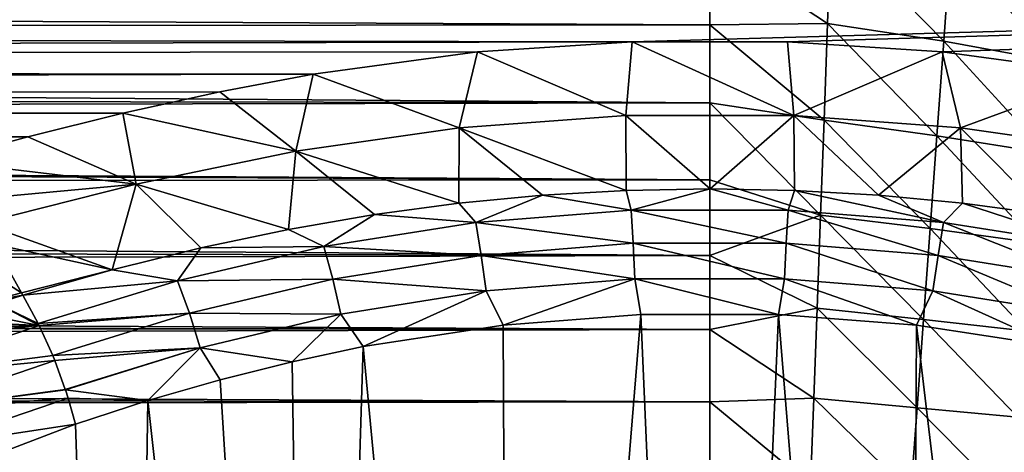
# Model space of a CAD drawing. Header units: millimetres. Extents: x -139 to 106, y -8 to 139.
# Tile 425 of 459: x 71.48 to 78.64, y 58.14 to 61.28. Entities that reach past the tile are written whole.
import ezdxf

# ---------------------------------------------------------------- set-up
doc = ezdxf.new("R2010")
doc.units = ezdxf.units.MM
doc.header["$LTSCALE"] = 53.842063
for name, color, linetype in [('12', 7, 'CONTINUOUS'), ('13', 7, 'CONTINUOUS'), ('14', 7, 'CONTINUOUS'), ('15', 7, 'CONTINUOUS'), ('21', 7, 'CONTINUOUS'), ('27', 7, 'CONTINUOUS'), ('4', 7, 'CONTINUOUS'), ('78', 7, 'CONTINUOUS')]:
    doc.layers.add(name, color=color, linetype=linetype)

msp = doc.modelspace()

# ---------------------------------------------------------------- linework, layer by layer
at = {"layer": '12', "color": 8, "linetype": 'CONTINUOUS'}
for points in [[(74.8094, 61.0478, 13.2118), (75.8899, 60.5848, 12.7474), (75.9342, 61.1218, 13.2954), (74.8094, 61.0478, 13.2118)], [(75.8899, 60.5848, 12.7474), (77.1108, 60.5848, 12.7473), (75.9342, 61.1218, 13.2954), (75.8899, 60.5848, 12.7474)], [(75.9342, 61.1218, 13.2954), (77.1108, 60.5848, 12.7473), (77.0664, 61.1218, 13.2954), (75.9342, 61.1218, 13.2954)], [(77.0664, 61.1218, 13.2954), (77.1108, 60.5848, 12.7473), (78.1912, 61.0478, 13.2117), (77.0664, 61.1218, 13.2954)], [(73.6138, 60.8857, 13.0252), (74.6773, 60.4973, 12.6408), (74.8094, 61.0478, 13.2118), (73.6138, 60.8857, 13.0252)], [(74.6773, 60.4973, 12.6408), (75.8899, 60.5848, 12.7474), (74.8094, 61.0478, 13.2118), (74.6773, 60.4973, 12.6408)], [(77.1108, 60.5848, 12.7473), (78.3234, 60.4972, 12.6407), (78.1912, 61.0478, 13.2117), (77.1108, 60.5848, 12.7473)], [(78.1912, 61.0478, 13.2117), (78.3234, 60.4972, 12.6407), (79.3869, 60.8856, 13.0251), (78.1912, 61.0478, 13.2117)], [(72.9354, 60.7584, 12.8754), (73.4874, 60.3257, 12.43), (73.6138, 60.8857, 13.0252), (72.9354, 60.7584, 12.8754)], [(73.4874, 60.3257, 12.43), (74.6773, 60.4973, 12.6408), (73.6138, 60.8857, 13.0252), (73.4874, 60.3257, 12.43)], [(78.3234, 60.4972, 12.6407), (79.5131, 60.3256, 12.4299), (79.3869, 60.8856, 13.0251), (78.3234, 60.4972, 12.6407)], [(72.2309, 60.603, 12.6884), (73.4874, 60.3257, 12.43), (72.9354, 60.7584, 12.8754), (72.2309, 60.603, 12.6884)], [(71.5394, 60.4307, 12.4756), (72.3271, 60.0874, 12.1276), (72.2309, 60.603, 12.6884), (71.5394, 60.4307, 12.4756)], [(72.3271, 60.0874, 12.1276), (73.4874, 60.3257, 12.43), (72.2309, 60.603, 12.6884), (72.3271, 60.0874, 12.1276)], [(75.8899, 60.5848, 12.7474), (74.6773, 60.4973, 12.6408), (75.8924, 60.041, 12.2895), (75.8899, 60.5848, 12.7474)], [(77.1108, 60.5848, 12.7473), (75.8899, 60.5848, 12.7474), (76.5037, 60.0524, 12.3036), (77.1108, 60.5848, 12.7473)], [(76.5037, 60.0524, 12.3036), (75.8899, 60.5848, 12.7474), (75.8924, 60.041, 12.2895), (76.5037, 60.0524, 12.3036)], [(77.1163, 60.041, 12.2894), (77.1108, 60.5848, 12.7473), (76.5037, 60.0524, 12.3036), (77.1163, 60.041, 12.2894)], [(78.3234, 60.4972, 12.6407), (77.1108, 60.5848, 12.7473), (77.7279, 60.0062, 12.2464), (78.3234, 60.4972, 12.6407)], [(77.7279, 60.0062, 12.2464), (77.1108, 60.5848, 12.7473), (77.1163, 60.041, 12.2894), (77.7279, 60.0062, 12.2464)], [(74.6773, 60.4973, 12.6408), (73.4874, 60.3257, 12.43), (74.6737, 59.9485, 12.1754), (74.6773, 60.4973, 12.6408)], [(75.2826, 60.0065, 12.247), (74.6773, 60.4973, 12.6408), (74.6737, 59.9485, 12.1754), (75.2826, 60.0065, 12.247)], [(75.8924, 60.041, 12.2895), (74.6773, 60.4973, 12.6408), (75.2826, 60.0065, 12.247), (75.8924, 60.041, 12.2895)], [(78.3375, 59.9479, 12.1744), (78.3234, 60.4972, 12.6407), (77.7279, 60.0062, 12.2464), (78.3375, 59.9479, 12.1744)], [(79.5131, 60.3256, 12.4299), (78.3234, 60.4972, 12.6407), (78.9507, 59.8653, 12.0718), (79.5131, 60.3256, 12.4299)], [(78.9507, 59.8653, 12.0718), (78.3234, 60.4972, 12.6407), (78.3375, 59.9479, 12.1744), (78.9507, 59.8653, 12.0718)], [(70.8963, 60.2573, 12.255), (72.3271, 60.0874, 12.1276), (71.5394, 60.4307, 12.4756), (70.8963, 60.2573, 12.255)], [(73.4874, 60.3257, 12.43), (72.3271, 60.0874, 12.1276), (73.4352, 59.758, 11.9375), (73.4874, 60.3257, 12.43)], [(74.0601, 59.866, 12.0731), (73.4874, 60.3257, 12.43), (73.4352, 59.758, 11.9375), (74.0601, 59.866, 12.0731)], [(74.6737, 59.9485, 12.1754), (73.4874, 60.3257, 12.43), (74.0601, 59.866, 12.0731), (74.6737, 59.9485, 12.1754)], [(71.0938, 59.9719, 11.9201), (72.3271, 60.0874, 12.1276), (70.8963, 60.2573, 12.255), (71.0938, 59.9719, 11.9201)], [(71.2012, 59.8032, 11.7486), (72.3271, 60.0874, 12.1276), (71.0938, 59.9719, 11.9201), (71.2012, 59.8032, 11.7486)], [(72.3271, 60.0874, 12.1276), (71.2012, 59.8032, 11.7486), (72.1524, 59.4636, 11.5569), (72.3271, 60.0874, 12.1276)], [(72.7981, 59.6237, 11.766), (72.3271, 60.0874, 12.1276), (72.1524, 59.4636, 11.5569), (72.7981, 59.6237, 11.766)], [(73.4352, 59.758, 11.9375), (72.3271, 60.0874, 12.1276), (72.7981, 59.6237, 11.766), (73.4352, 59.758, 11.9375)], [(71.2012, 59.8032, 11.7486), (71.2936, 59.6504, 11.6071), (72.1524, 59.4636, 11.5569), (71.2012, 59.8032, 11.7486)], [(71.2936, 59.6504, 11.6071), (71.4923, 59.2968, 11.3217), (72.1524, 59.4636, 11.5569), (71.2936, 59.6504, 11.6071)], [(71.4923, 59.2968, 11.3217), (71.5018, 59.279, 11.3087), (72.1524, 59.4636, 11.5569), (71.4923, 59.2968, 11.3217)]]:
    msp.add_3dface(points, dxfattribs=at)
at = {"layer": '13', "color": 8, "linetype": 'CONTINUOUS'}
for points in [[(75.8924, 60.041, 12.2895), (75.2826, 60.0065, 12.247), (75.9285, 59.8981, 12.1945), (75.8924, 60.041, 12.2895)], [(76.5037, 60.0524, 12.3036), (75.8924, 60.041, 12.2895), (75.9285, 59.8981, 12.1945), (76.5037, 60.0524, 12.3036)], [(77.0696, 59.8983, 12.1947), (76.5037, 60.0524, 12.3036), (75.9285, 59.8981, 12.1945), (77.0696, 59.8983, 12.1947)], [(77.1163, 60.041, 12.2894), (76.5037, 60.0524, 12.3036), (77.0696, 59.8983, 12.1947), (77.1163, 60.041, 12.2894)], [(78.2011, 59.8081, 12.0891), (77.1163, 60.041, 12.2894), (77.0696, 59.8983, 12.1947), (78.2011, 59.8081, 12.0891)], [(77.7279, 60.0062, 12.2464), (77.1163, 60.041, 12.2894), (78.2011, 59.8081, 12.0891), (77.7279, 60.0062, 12.2464)], [(75.2826, 60.0065, 12.247), (74.6737, 59.9485, 12.1754), (74.7969, 59.8081, 12.0889), (75.2826, 60.0065, 12.247)], [(75.9285, 59.8981, 12.1945), (75.2826, 60.0065, 12.247), (74.7969, 59.8081, 12.0889), (75.9285, 59.8981, 12.1945)], [(78.3375, 59.9479, 12.1744), (77.7279, 60.0062, 12.2464), (78.2011, 59.8081, 12.0891), (78.3375, 59.9479, 12.1744)], [(74.6737, 59.9485, 12.1754), (74.0601, 59.866, 12.0731), (74.7969, 59.8081, 12.0889), (74.6737, 59.9485, 12.1754)], [(75.9285, 59.8981, 12.1945), (74.7969, 59.8081, 12.0889), (75.9424, 59.6564, 12.0801), (75.9285, 59.8981, 12.1945)], [(77.0696, 59.8983, 12.1947), (75.9285, 59.8981, 12.1945), (77.0557, 59.6566, 12.0803), (77.0696, 59.8983, 12.1947)], [(75.9285, 59.8981, 12.1945), (75.9424, 59.6564, 12.0801), (77.0557, 59.6566, 12.0803), (75.9285, 59.8981, 12.1945)], [(77.0696, 59.8983, 12.1947), (77.0557, 59.6566, 12.0803), (78.1603, 59.5676, 11.9786), (77.0696, 59.8983, 12.1947)], [(78.2011, 59.8081, 12.0891), (77.0696, 59.8983, 12.1947), (78.1603, 59.5676, 11.9786), (78.2011, 59.8081, 12.0891)], [(79.3066, 59.6335, 11.8817), (78.3375, 59.9479, 12.1744), (78.2011, 59.8081, 12.0891), (79.3066, 59.6335, 11.8817)], [(78.9507, 59.8653, 12.0718), (78.3375, 59.9479, 12.1744), (79.3066, 59.6335, 11.8817), (78.9507, 59.8653, 12.0718)], [(74.0601, 59.866, 12.0731), (73.4352, 59.758, 11.9375), (73.692, 59.6331, 11.8814), (74.0601, 59.866, 12.0731)], [(74.7969, 59.8081, 12.0889), (74.0601, 59.866, 12.0731), (73.692, 59.6331, 11.8814), (74.7969, 59.8081, 12.0889)], [(73.4352, 59.758, 11.9375), (72.7981, 59.6237, 11.766), (73.692, 59.6331, 11.8814), (73.4352, 59.758, 11.9375)], [(74.7969, 59.8081, 12.0889), (73.692, 59.6331, 11.8814), (74.8377, 59.5676, 11.9784), (74.7969, 59.8081, 12.0889)], [(74.7969, 59.8081, 12.0889), (74.8377, 59.5676, 11.9784), (75.9424, 59.6564, 12.0801), (74.7969, 59.8081, 12.0889)], [(78.2011, 59.8081, 12.0891), (78.1603, 59.5676, 11.9786), (79.2409, 59.3952, 11.7787), (78.2011, 59.8081, 12.0891)], [(79.3066, 59.6335, 11.8817), (78.2011, 59.8081, 12.0891), (79.2409, 59.3952, 11.7787), (79.3066, 59.6335, 11.8817)], [(72.7981, 59.6237, 11.766), (72.1524, 59.4636, 11.5569), (72.6279, 59.3837, 11.579), (72.7981, 59.6237, 11.766)], [(73.692, 59.6331, 11.8814), (72.7981, 59.6237, 11.766), (72.6279, 59.3837, 11.579), (73.692, 59.6331, 11.8814)], [(73.692, 59.6331, 11.8814), (72.6279, 59.3837, 11.579), (73.7577, 59.3948, 11.7783), (73.692, 59.6331, 11.8814)], [(73.692, 59.6331, 11.8814), (73.7577, 59.3948, 11.7783), (74.8377, 59.5676, 11.9784), (73.692, 59.6331, 11.8814)], [(74.8377, 59.5676, 11.9784), (75.9549, 59.3981, 12.0105), (75.9424, 59.6564, 12.0801), (74.8377, 59.5676, 11.9784)], [(75.9424, 59.6564, 12.0801), (77.0433, 59.3983, 12.0107), (77.0557, 59.6566, 12.0803), (75.9424, 59.6564, 12.0801)], [(75.9549, 59.3981, 12.0105), (77.0433, 59.3983, 12.0107), (75.9424, 59.6564, 12.0801), (75.9549, 59.3981, 12.0105)], [(77.0433, 59.3983, 12.0107), (78.1237, 59.3107, 11.9128), (77.0557, 59.6566, 12.0803), (77.0433, 59.3983, 12.0107)], [(77.0557, 59.6566, 12.0803), (78.1237, 59.3107, 11.9128), (78.1603, 59.5676, 11.9786), (77.0557, 59.6566, 12.0803)], [(73.7577, 59.3948, 11.7783), (74.8743, 59.3107, 11.9126), (74.8377, 59.5676, 11.9784), (73.7577, 59.3948, 11.7783)], [(74.8743, 59.3107, 11.9126), (75.9549, 59.3981, 12.0105), (74.8377, 59.5676, 11.9784), (74.8743, 59.3107, 11.9126)], [(78.1237, 59.3107, 11.9128), (79.1823, 59.1406, 11.7201), (78.1603, 59.5676, 11.9786), (78.1237, 59.3107, 11.9128)], [(78.1603, 59.5676, 11.9786), (79.1823, 59.1406, 11.7201), (79.2409, 59.3952, 11.7787), (78.1603, 59.5676, 11.9786)], [(72.1524, 59.4636, 11.5569), (71.5018, 59.279, 11.3087), (72.6279, 59.3837, 11.579), (72.1524, 59.4636, 11.5569)], [(72.6279, 59.3837, 11.579), (71.5018, 59.279, 11.3087), (71.6147, 59.073, 11.1898), (72.6279, 59.3837, 11.579)], [(72.6279, 59.3837, 11.579), (71.6147, 59.073, 11.1898), (72.7152, 59.1482, 11.4862), (72.6279, 59.3837, 11.579)], [(72.6279, 59.3837, 11.579), (72.7152, 59.1482, 11.4862), (73.7577, 59.3948, 11.7783), (72.6279, 59.3837, 11.579)], [(72.7152, 59.1482, 11.4862), (73.8163, 59.1402, 11.7197), (73.7577, 59.3948, 11.7783), (72.7152, 59.1482, 11.4862)], [(73.8163, 59.1402, 11.7197), (74.8743, 59.3107, 11.9126), (73.7577, 59.3948, 11.7783), (73.8163, 59.1402, 11.7197)], [(74.8743, 59.3107, 11.9126), (74.9959, 59.0612, 11.9054), (75.9549, 59.3981, 12.0105), (74.8743, 59.3107, 11.9126)], [(74.9959, 59.0612, 11.9054), (75.9977, 59.1379, 11.9895), (75.9549, 59.3981, 12.0105), (74.9959, 59.0612, 11.9054)], [(75.9549, 59.3981, 12.0105), (76.9991, 59.1381, 11.9896), (77.0433, 59.3983, 12.0107), (75.9549, 59.3981, 12.0105)], [(75.9977, 59.1379, 11.9895), (76.9991, 59.1381, 11.9896), (75.9549, 59.3981, 12.0105), (75.9977, 59.1379, 11.9895)], [(76.9991, 59.1381, 11.9896), (78.004, 59.061, 11.9054), (77.0433, 59.3983, 12.0107), (76.9991, 59.1381, 11.9896)], [(77.0433, 59.3983, 12.0107), (78.004, 59.061, 11.9054), (78.1237, 59.3107, 11.9128), (77.0433, 59.3983, 12.0107)], [(73.8163, 59.1402, 11.7197), (73.9791, 58.9048, 11.7322), (74.8743, 59.3107, 11.9126), (73.8163, 59.1402, 11.7197)], [(73.9791, 58.9048, 11.7322), (74.9959, 59.0612, 11.9054), (74.8743, 59.3107, 11.9126), (73.9791, 58.9048, 11.7322)], [(78.004, 59.061, 11.9054), (79.0168, 58.9056, 11.7331), (78.1237, 59.3107, 11.9128), (78.004, 59.061, 11.9054)], [(78.1237, 59.3107, 11.9128), (79.0168, 58.9056, 11.7331), (79.1823, 59.1406, 11.7201), (78.1237, 59.3107, 11.9128)], [(72.7152, 59.1482, 11.4862), (71.6147, 59.073, 11.1898), (71.6223, 59.0576, 11.1829), (72.7152, 59.1482, 11.4862)], [(71.7198, 58.8403, 11.1091), (72.7152, 59.1482, 11.4862), (71.6223, 59.0576, 11.1829), (71.7198, 58.8403, 11.1091)], [(71.7198, 58.8403, 11.1091), (72.7925, 58.8965, 11.4373), (72.7152, 59.1482, 11.4862), (71.7198, 58.8403, 11.1091)], [(72.7925, 58.8965, 11.4373), (73.8163, 59.1402, 11.7197), (72.7152, 59.1482, 11.4862), (72.7925, 58.8965, 11.4373)], [(72.7925, 58.8965, 11.4373), (73.4613, 58.7952, 11.6089), (73.8163, 59.1402, 11.7197), (72.7925, 58.8965, 11.4373)], [(73.4613, 58.7952, 11.6089), (73.9791, 58.9048, 11.7322), (73.8163, 59.1402, 11.7197), (73.4613, 58.7952, 11.6089)], [(71.7346, 58.8036, 11.1006), (72.7925, 58.8965, 11.4373), (71.7198, 58.8403, 11.1091), (71.7346, 58.8036, 11.1006)], [(71.8109, 58.5943, 11.0717), (72.7925, 58.8965, 11.4373), (71.7346, 58.8036, 11.1006), (71.8109, 58.5943, 11.0717)], [(71.8118, 58.5917, 11.0715), (72.7925, 58.8965, 11.4373), (71.8109, 58.5943, 11.0717), (71.8118, 58.5917, 11.0715)], [(71.8118, 58.5917, 11.0715), (72.4131, 58.5121, 11.2826), (72.7925, 58.8965, 11.4373), (71.8118, 58.5917, 11.0715)], [(72.4131, 58.5121, 11.2826), (72.9386, 58.6641, 11.4594), (72.7925, 58.8965, 11.4373), (72.4131, 58.5121, 11.2826)], [(72.9386, 58.6641, 11.4594), (73.4613, 58.7952, 11.6089), (72.7925, 58.8965, 11.4373), (72.9386, 58.6641, 11.4594)], [(71.8318, 58.5298, 11.0691), (72.4131, 58.5121, 11.2826), (71.8118, 58.5917, 11.0715), (71.8318, 58.5298, 11.0691)], [(71.8866, 58.34, 11.0777), (72.4131, 58.5121, 11.2826), (71.8318, 58.5298, 11.0691), (71.8866, 58.34, 11.0777)]]:
    msp.add_3dface(points, dxfattribs=at)
at = {"layer": '14', "color": 8, "linetype": 'CONTINUOUS'}
for points in [[(71.6147, 59.073, 11.1898), (71.5018, 59.279, 11.3087), (71.3104, 59.2197, 11.2274), (71.6147, 59.073, 11.1898)], [(71.1188, 59.1577, 11.1424), (71.6223, 59.0576, 11.1829), (71.3104, 59.2197, 11.2274), (71.1188, 59.1577, 11.1424)], [(71.6223, 59.0576, 11.1829), (71.6147, 59.073, 11.1898), (71.3104, 59.2197, 11.2274), (71.6223, 59.0576, 11.1829)], [(70.7355, 59.0266, 10.9606), (71.6223, 59.0576, 11.1829), (70.9271, 59.0934, 11.0535), (70.7355, 59.0266, 10.9606)], [(70.9271, 59.0934, 11.0535), (71.6223, 59.0576, 11.1829), (71.1188, 59.1577, 11.1424), (70.9271, 59.0934, 11.0535)], [(71.7198, 58.8403, 11.1091), (71.6223, 59.0576, 11.1829), (70.5375, 58.6888, 10.6702), (71.7198, 58.8403, 11.1091)], [(70.5375, 58.6888, 10.6702), (71.6223, 59.0576, 11.1829), (70.5441, 58.9575, 10.8637), (70.5375, 58.6888, 10.6702)], [(70.5441, 58.9575, 10.8637), (71.6223, 59.0576, 11.1829), (70.7355, 59.0266, 10.9606), (70.5441, 58.9575, 10.8637)], [(71.7346, 58.8036, 11.1006), (71.7198, 58.8403, 11.1091), (70.5375, 58.6888, 10.6702), (71.7346, 58.8036, 11.1006)], [(71.7346, 58.8036, 11.1006), (70.5375, 58.6888, 10.6702), (70.6697, 58.4416, 10.5971), (71.7346, 58.8036, 11.1006)], [(71.8109, 58.5943, 11.0717), (71.7346, 58.8036, 11.1006), (70.6697, 58.4416, 10.5971), (71.8109, 58.5943, 11.0717)], [(71.8118, 58.5917, 11.0715), (71.8109, 58.5943, 11.0717), (70.6697, 58.4416, 10.5971), (71.8118, 58.5917, 11.0715)], [(71.8318, 58.5298, 11.0691), (71.8118, 58.5917, 11.0715), (70.6697, 58.4416, 10.5971), (71.8318, 58.5298, 11.0691)], [(70.7839, 58.1732, 10.5733), (71.8318, 58.5298, 11.0691), (70.6697, 58.4416, 10.5971), (70.7839, 58.1732, 10.5733)], [(71.8866, 58.34, 11.0777), (71.8318, 58.5298, 11.0691), (70.7839, 58.1732, 10.5733), (71.8866, 58.34, 11.0777)], [(70.951, 57.984, 10.6399), (71.8866, 58.34, 11.0777), (70.7839, 58.1732, 10.5733), (70.951, 57.984, 10.6399)]]:
    msp.add_3dface(points, dxfattribs=at)
at = {"layer": '15', "color": 8, "linetype": 'CONTINUOUS'}
for points in [[(71.4923, 59.2968, 11.3217), (71.2936, 59.6504, 11.6071), (71.0399, 59.5837, 11.5114), (71.4923, 59.2968, 11.3217)], [(71.2478, 59.2328, 11.2274), (71.4923, 59.2968, 11.3217), (71.0399, 59.5837, 11.5114), (71.2478, 59.2328, 11.2274)], [(71.5018, 59.279, 11.3087), (71.4923, 59.2968, 11.3217), (71.2478, 59.2328, 11.2274), (71.5018, 59.279, 11.3087)], [(71.3104, 59.2197, 11.2274), (71.5018, 59.279, 11.3087), (71.2478, 59.2328, 11.2274), (71.3104, 59.2197, 11.2274)]]:
    msp.add_3dface(points, dxfattribs=at)
at = {"layer": '21', "color": 8, "linetype": 'CONTINUOUS'}
for points in [[(77.3809, 61.9663, -19.4724), (77.3561, 61.2545, -19.3453), (76.5, 61.8192, -19.5136), (77.3809, 61.9663, -19.4724)], [(77.3809, 61.9663, -19.4724), (78.2017, 61.1256, -19.1326), (77.3561, 61.2545, -19.3453), (77.3809, 61.9663, -19.4724)], [(78.2512, 61.8194, -19.2672), (78.2017, 61.1256, -19.1326), (77.3809, 61.9663, -19.4724), (78.2512, 61.8194, -19.2672)], [(76.5, 61.8192, -19.5136), (77.3561, 61.2545, -19.3453), (76.5, 61.245, -19.4108), (76.5, 61.8192, -19.5136)], [(78.2512, 61.8194, -19.2672), (79.0226, 60.9765, -18.8318), (78.2017, 61.1256, -19.1326), (78.2512, 61.8194, -19.2672)], [(79.0959, 61.6466, -18.9701), (79.0226, 60.9765, -18.8318), (78.2512, 61.8194, -19.2672), (79.0959, 61.6466, -18.9701)], [(77.3561, 61.2545, -19.3453), (77.3311, 60.5511, -19.1681), (76.5, 61.245, -19.4108), (77.3561, 61.2545, -19.3453)], [(76.5, 61.245, -19.4108), (77.3311, 60.5511, -19.1681), (76.5, 60.6769, -19.2745), (76.5, 61.245, -19.4108)], [(77.3561, 61.2545, -19.3453), (78.1525, 60.4389, -18.9522), (77.3311, 60.5511, -19.1681), (77.3561, 61.2545, -19.3453)], [(78.2017, 61.1256, -19.1326), (78.1525, 60.4389, -18.9522), (77.3561, 61.2545, -19.3453), (78.2017, 61.1256, -19.1326)], [(78.2017, 61.1256, -19.1326), (78.9502, 60.3122, -18.6514), (78.1525, 60.4389, -18.9522), (78.2017, 61.1256, -19.1326)], [(79.0226, 60.9765, -18.8318), (78.9502, 60.3122, -18.6514), (78.2017, 61.1256, -19.1326), (79.0226, 60.9765, -18.8318)], [(77.3311, 60.5511, -19.1681), (77.3064, 59.8601, -18.9417), (76.5, 60.6769, -19.2745), (77.3311, 60.5511, -19.1681)], [(76.5, 60.6769, -19.2745), (77.3064, 59.8601, -18.9417), (76.5, 60.1169, -19.1049), (76.5, 60.6769, -19.2745)], [(77.3311, 60.5511, -19.1681), (78.1038, 59.7635, -18.7255), (77.3064, 59.8601, -18.9417), (77.3311, 60.5511, -19.1681)], [(78.1525, 60.4389, -18.9522), (78.1038, 59.7635, -18.7255), (77.3311, 60.5511, -19.1681), (78.1525, 60.4389, -18.9522)], [(78.1525, 60.4389, -18.9522), (78.8788, 59.658, -18.4281), (78.1038, 59.7635, -18.7255), (78.1525, 60.4389, -18.9522)], [(78.9502, 60.3122, -18.6514), (78.8788, 59.658, -18.4281), (78.1525, 60.4389, -18.9522), (78.9502, 60.3122, -18.6514)], [(76.5, 60.1169, -19.1049), (77.3064, 59.8601, -18.9417), (76.5, 59.5668, -18.9025), (76.5, 60.1169, -19.1049)], [(77.3064, 59.8601, -18.9417), (77.2818, 59.1851, -18.6674), (76.5, 59.5668, -18.9025), (77.3064, 59.8601, -18.9417)], [(77.3064, 59.8601, -18.9417), (78.0558, 59.1031, -18.4539), (77.2818, 59.1851, -18.6674), (77.3064, 59.8601, -18.9417)], [(78.1038, 59.7635, -18.7255), (78.0558, 59.1031, -18.4539), (77.3064, 59.8601, -18.9417), (78.1038, 59.7635, -18.7255)], [(78.1038, 59.7635, -18.7255), (78.8086, 59.0169, -18.1631), (78.0558, 59.1031, -18.4539), (78.1038, 59.7635, -18.7255)], [(78.8788, 59.658, -18.4281), (78.8086, 59.0169, -18.1631), (78.1038, 59.7635, -18.7255), (78.8788, 59.658, -18.4281)], [(76.5, 59.5668, -18.9025), (77.2818, 59.1851, -18.6674), (76.5, 59.0288, -18.6679), (76.5, 59.5668, -18.9025)], [(77.2818, 59.1851, -18.6674), (77.2576, 58.5297, -18.3466), (76.5, 59.0288, -18.6679), (77.2818, 59.1851, -18.6674)], [(77.2818, 59.1851, -18.6674), (78.0085, 58.461, -18.1385), (77.2576, 58.5297, -18.3466), (77.2818, 59.1851, -18.6674)], [(78.0558, 59.1031, -18.4539), (78.0085, 58.461, -18.1385), (77.2818, 59.1851, -18.6674), (78.0558, 59.1031, -18.4539)], [(78.0558, 59.1031, -18.4539), (78.7398, 58.392, -17.8576), (78.0085, 58.461, -18.1385), (78.0558, 59.1031, -18.4539)], [(78.8086, 59.0169, -18.1631), (78.7398, 58.392, -17.8576), (78.0558, 59.1031, -18.4539), (78.8086, 59.0169, -18.1631)], [(76.5, 59.0288, -18.6679), (77.2576, 58.5297, -18.3466), (76.5, 58.5046, -18.4016), (76.5, 59.0288, -18.6679)], [(77.2576, 58.5297, -18.3466), (77.2337, 57.8975, -17.9808), (76.5, 58.5046, -18.4016), (77.2576, 58.5297, -18.3466)], [(77.2576, 58.5297, -18.3466), (77.9621, 57.8408, -17.7806), (77.2337, 57.8975, -17.9808), (77.2576, 58.5297, -18.3466)], [(78.0085, 58.461, -18.1385), (77.9621, 57.8408, -17.7806), (77.2576, 58.5297, -18.3466), (78.0085, 58.461, -18.1385)], [(76.5, 58.5046, -18.4016), (77.2337, 57.8975, -17.9808), (76.5, 57.9961, -18.1045), (76.5, 58.5046, -18.4016)], [(78.0085, 58.461, -18.1385), (78.6725, 57.7865, -17.5128), (77.9621, 57.8408, -17.7806), (78.0085, 58.461, -18.1385)], [(78.7398, 58.392, -17.8576), (78.6725, 57.7865, -17.5128), (78.0085, 58.461, -18.1385), (78.7398, 58.392, -17.8576)]]:
    msp.add_3dface(points, dxfattribs=at)
at = {"layer": '27', "color": 8, "linetype": 'CONTINUOUS'}
for points in [[(75.9342, 61.1218, 13.2954), (100.5, 61.8236, 14.0444), (6.3853, 61.2557, 13.4444), (75.9342, 61.1218, 13.2954)], [(6.3853, 61.2557, 13.4444), (100.5, 61.8236, 14.0444), (6.4919, 61.3153, 13.5097), (6.3853, 61.2557, 13.4444)], [(75.9342, 61.1218, 13.2954), (77.0664, 61.1218, 13.2954), (100.5, 61.8236, 14.0444), (75.9342, 61.1218, 13.2954)], [(77.0664, 61.1218, 13.2954), (78.1912, 61.0478, 13.2117), (100.5, 61.8236, 14.0444), (77.0664, 61.1218, 13.2954)], [(78.1912, 61.0478, 13.2117), (79.3869, 60.8856, 13.0251), (100.5, 61.8236, 14.0444), (78.1912, 61.0478, 13.2117)], [(5.8325, 60.9679, 13.1203), (75.9342, 61.1218, 13.2954), (6.3853, 61.2557, 13.4444), (5.8325, 60.9679, 13.1203)], [(74.8094, 61.0478, 13.2118), (75.9342, 61.1218, 13.2954), (5.8325, 60.9679, 13.1203), (74.8094, 61.0478, 13.2118)], [(73.6138, 60.8857, 13.0252), (74.8094, 61.0478, 13.2118), (5.8325, 60.9679, 13.1203), (73.6138, 60.8857, 13.0252)], [(5.2812, 60.7141, 12.8225), (73.6138, 60.8857, 13.0252), (5.8325, 60.9679, 13.1203), (5.2812, 60.7141, 12.8225)], [(72.9354, 60.7584, 12.8754), (73.6138, 60.8857, 13.0252), (5.2812, 60.7141, 12.8225), (72.9354, 60.7584, 12.8754)], [(72.2309, 60.603, 12.6884), (72.9354, 60.7584, 12.8754), (5.2812, 60.7141, 12.8225), (72.2309, 60.603, 12.6884)], [(4.7374, 60.4936, 12.5539), (72.2309, 60.603, 12.6884), (5.2812, 60.7141, 12.8225), (4.7374, 60.4936, 12.5539)], [(71.5394, 60.4307, 12.4756), (72.2309, 60.603, 12.6884), (4.7374, 60.4936, 12.5539), (71.5394, 60.4307, 12.4756)], [(3.6897, 60.1458, 12.1099), (71.5394, 60.4307, 12.4756), (4.7374, 60.4936, 12.5539), (3.6897, 60.1458, 12.1099)], [(70.8963, 60.2573, 12.255), (71.5394, 60.4307, 12.4756), (3.6897, 60.1458, 12.1099), (70.8963, 60.2573, 12.255)]]:
    msp.add_3dface(points, dxfattribs=at)
at = {"layer": '4', "color": 8, "linetype": 'CONTINUOUS'}
for points in [[(74.9959, 59.0612, 11.9054), (75.0536, 47.5379, 11.9125), (75.9977, 59.1379, 11.9895), (74.9959, 59.0612, 11.9054)], [(75.0536, 47.5379, 11.9125), (76.5, 47.5379, 12), (75.9977, 59.1379, 11.9895), (75.0536, 47.5379, 11.9125)], [(75.9977, 59.1379, 11.9895), (76.5, 47.5379, 12), (76.9991, 59.1381, 11.9896), (75.9977, 59.1379, 11.9895)], [(76.5, 47.5379, 12), (77.9464, 47.5379, 11.9125), (76.9991, 59.1381, 11.9896), (76.5, 47.5379, 12)], [(76.9991, 59.1381, 11.9896), (77.9464, 47.5379, 11.9125), (78.004, 59.061, 11.9054), (76.9991, 59.1381, 11.9896)], [(73.9791, 58.9048, 11.7322), (75.0536, 47.5379, 11.9125), (74.9959, 59.0612, 11.9054), (73.9791, 58.9048, 11.7322)], [(77.9464, 47.5379, 11.9125), (79.3718, 47.5379, 11.6513), (78.004, 59.061, 11.9054), (77.9464, 47.5379, 11.9125)], [(78.004, 59.061, 11.9054), (79.3718, 47.5379, 11.6513), (79.0168, 58.9056, 11.7331), (78.004, 59.061, 11.9054)], [(73.4613, 58.7952, 11.6089), (73.6282, 47.5379, 11.6513), (73.9791, 58.9048, 11.7322), (73.4613, 58.7952, 11.6089)], [(73.6282, 47.5379, 11.6513), (75.0536, 47.5379, 11.9125), (73.9791, 58.9048, 11.7322), (73.6282, 47.5379, 11.6513)], [(72.9386, 58.6641, 11.4594), (73.6282, 47.5379, 11.6513), (73.4613, 58.7952, 11.6089), (72.9386, 58.6641, 11.4594)], [(72.4131, 58.5121, 11.2826), (73.6282, 47.5379, 11.6513), (72.9386, 58.6641, 11.4594), (72.4131, 58.5121, 11.2826)], [(71.8866, 58.34, 11.0777), (72.2447, 47.5379, 11.2202), (72.4131, 58.5121, 11.2826), (71.8866, 58.34, 11.0777)], [(72.2447, 47.5379, 11.2202), (73.6282, 47.5379, 11.6513), (72.4131, 58.5121, 11.2826), (72.2447, 47.5379, 11.2202)], [(70.951, 57.984, 10.6399), (72.2447, 47.5379, 11.2202), (71.8866, 58.34, 11.0777), (70.951, 57.984, 10.6399)]]:
    msp.add_3dface(points, dxfattribs=at)
at = {"layer": '78', "color": 8, "linetype": 'CONTINUOUS'}
for points in [[(76.5, 61.8192, -19.5136), (76.5, 61.245, -19.4108), (10.0152, 61.5803, -19.475), (76.5, 61.8192, -19.5136)], [(10.0152, 61.5803, -19.475), (76.5, 61.245, -19.4108), (9.5624, 61.1821, -19.3974), (10.0152, 61.5803, -19.475)], [(76.5, 61.245, -19.4108), (76.5, 60.6769, -19.2745), (9.5624, 61.1821, -19.3974), (76.5, 61.245, -19.4108)], [(9.5624, 61.1821, -19.3974), (76.5, 60.6769, -19.2745), (9.0758, 60.7941, -19.3055), (9.5624, 61.1821, -19.3974)], [(9.0758, 60.7941, -19.3055), (76.5, 60.6769, -19.2745), (8.7405, 60.5483, -19.2387), (9.0758, 60.7941, -19.3055)], [(76.5, 60.6769, -19.2745), (76.5, 60.1169, -19.1049), (8.7405, 60.5483, -19.2387), (76.5, 60.6769, -19.2745)], [(8.7405, 60.5483, -19.2387), (76.5, 60.1169, -19.1049), (8.5546, 60.419, -19.2008), (8.7405, 60.5483, -19.2387)], [(8.5546, 60.419, -19.2008), (76.5, 60.1169, -19.1049), (7.9983, 60.059, -19.0853), (8.5546, 60.419, -19.2008)], [(76.5, 60.1169, -19.1049), (76.5, 59.5668, -18.9025), (7.9983, 60.059, -19.0853), (76.5, 60.1169, -19.1049)], [(7.9983, 60.059, -19.0853), (76.5, 59.5668, -18.9025), (7.4065, 59.7165, -18.9613), (7.9983, 60.059, -19.0853)], [(7.4065, 59.7165, -18.9613), (76.5, 59.5668, -18.9025), (6.7809, 59.395, -18.8316), (7.4065, 59.7165, -18.9613)], [(76.5, 59.5668, -18.9025), (76.5, 59.0288, -18.6679), (6.7809, 59.395, -18.8316), (76.5, 59.5668, -18.9025)], [(6.7809, 59.395, -18.8316), (76.5, 59.0288, -18.6679), (6.2493, 59.1511, -18.7246), (6.7809, 59.395, -18.8316)], [(6.1275, 59.0988, -18.7006), (76.5, 59.0288, -18.6679), (5.4537, 58.8322, -18.5725), (6.1275, 59.0988, -18.7006)], [(6.2493, 59.1511, -18.7246), (76.5, 59.0288, -18.6679), (6.1275, 59.0988, -18.7006), (6.2493, 59.1511, -18.7246)], [(76.5, 59.0288, -18.6679), (76.5, 58.5046, -18.4016), (5.4537, 58.8322, -18.5725), (76.5, 59.0288, -18.6679)], [(5.4537, 58.8322, -18.5725), (76.5, 58.5046, -18.4016), (4.7681, 58.5982, -18.452), (5.4537, 58.8322, -18.5725)], [(4.7681, 58.5982, -18.452), (76.5, 58.5046, -18.4016), (4.0791, 58.3986, -18.343), (4.7681, 58.5982, -18.452)], [(76.5, 58.5046, -18.4016), (76.5, 57.9961, -18.1045), (4.0791, 58.3986, -18.343), (76.5, 58.5046, -18.4016)], [(4.0791, 58.3986, -18.343), (76.5, 57.9961, -18.1045), (3.3907, 58.2329, -18.2478), (4.0791, 58.3986, -18.343)], [(3.3907, 58.2329, -18.2478), (76.5, 57.9961, -18.1045), (2.704, 58.0998, -18.1684), (3.3907, 58.2329, -18.2478)]]:
    msp.add_3dface(points, dxfattribs=at)

doc.saveas('drawing.dxf')
